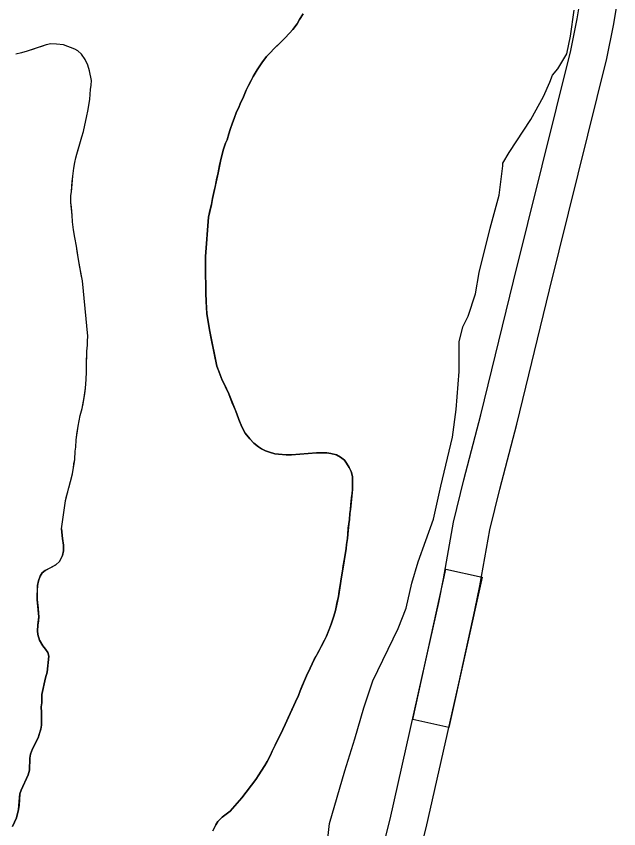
# Model space of a CAD drawing. Extents: x 3172231 to 3210228, y 940198 to 965780.
# Drawn here: x 3197406 to 3197895, y 952424 to 953083 of the extents above; entities that cross this region are included whole.
import ezdxf

# ---------------------------------------------------------------- set-up
doc = ezdxf.new("R2010")
doc.units = 0
for name, color, linetype in [('V-ROAD-CNTR', 7, 'Continuous'), ('V-SITE-VEGE', 7, 'Continuous'), ('V-TOPO-SHOR', 7, 'Continuous')]:
    doc.layers.add(name, color=color, linetype=linetype)

msp = doc.modelspace()

# ---------------------------------------------------------------- linework, layer by layer
at = {"layer": 'V-ROAD-CNTR'}
for points in [[(3197701.178, 952400.433), (3197709.213, 952431.503), (3197735.176, 952547.191), (3197748.471, 952607.512), (3197752.518, 952626.576), (3197760.52, 952672.622), (3197769.023, 952706.918), (3197782.754, 952759.653), (3197809.28, 952868.283), (3197855.72, 953055.521), (3197860.877, 953081.166), (3197864.95, 953105.943)], [(3197730.428, 952393.719), (3197738.379, 952424.461), (3197764.46, 952540.677), (3197777.793, 952601.168), (3197781.98, 952620.892), (3197789.894, 952666.436), (3197798.099, 952699.528), (3197811.844, 952752.315), (3197838.41, 952861.113), (3197885, 953048.949), (3197890.393, 953075.774), (3197894.632, 953101.563)]]:
    msp.add_lwpolyline(points, dxfattribs=at)
msp.add_lwpolyline([(3197727.482, 952512.283), (3197754.387, 952634.353), (3197783.684, 952627.896), (3197756.779, 952505.826)], close=True, dxfattribs=at)
at = {"layer": 'V-SITE-VEGE'}
for p, q in [((3197638.553, 953085.359), (3197635.554, 953080.698)), ((3197855.421, 953067.31), (3197858.422, 953088.274)), ((3197635.554, 953080.698), (3197633.502, 953077.282)), ((3197630.039, 953072.623), (3197627.364, 953069.52)), ((3197633.502, 953077.282), (3197630.039, 953072.623)), ((3197623.592, 953065.49), (3197620.919, 953062.854)), ((3197627.364, 953069.52), (3197623.592, 953065.49)), ((3197852.454, 953052.86), (3197855.421, 953067.31)), ((3197422.654, 953057.832), (3197414.415, 953054.902)), ((3197429.767, 953060.024), (3197422.654, 953057.832)), ((3197433.695, 953060.931), (3197429.767, 953060.024)), ((3197438.176, 953060.714), (3197433.695, 953060.931)), ((3197443.964, 953060.114), (3197438.176, 953060.714)), ((3197453.092, 953056.687), (3197443.964, 953060.114)), ((3197620.919, 953062.854), (3197615.109, 953057.435)), ((3197409.922, 953053.626), (3197405.246, 953052.536)), ((3197414.415, 953054.902), (3197409.922, 953053.626)), ((3197455.695, 953055.174), (3197453.092, 953056.687)), ((3197458.476, 953052.54), (3197455.695, 953055.174)), ((3197461.437, 953048.223), (3197458.476, 953052.54)), ((3197611.492, 953053.402), (3197608.82, 953050.611)), ((3197615.109, 953057.435), (3197611.492, 953053.402)), ((3197845.159, 953040.598), (3197852.454, 953052.86)), ((3197463.645, 953043.539), (3197461.437, 953048.223)), ((3197605.039, 953045.489), (3197601.254, 953039.898)), ((3197608.82, 953050.611), (3197605.039, 953045.489)), ((3197465.109, 953039.046), (3197463.645, 953043.539)), ((3197466.736, 953031.192), (3197465.109, 953039.046)), ((3197601.254, 953039.898), (3197597.783, 953034.305)), ((3197840.793, 953035.556), (3197845.159, 953040.598)), ((3197466.523, 953027.27), (3197466.736, 953031.192)), ((3197597.783, 953034.305), (3197593.988, 953027.151)), ((3197838.593, 953029.781), (3197840.793, 953035.556)), ((3197465.939, 953023.911), (3197466.523, 953027.27)), ((3197593.988, 953027.151), (3197592.245, 953023.42)), ((3197833.469, 953018.232), (3197838.593, 953029.781)), ((3197465.322, 953015.883), (3197465.537, 953019.991)), ((3197465.537, 953019.991), (3197465.939, 953023.911)), ((3197592.245, 953023.42), (3197589.388, 953016.573)), ((3197823.245, 952999.477), (3197833.469, 953018.232)), ((3197463.576, 953006.37), (3197465.322, 953015.883)), ((3197587.965, 953013.618), (3197585.903, 953008.795)), ((3197589.388, 953016.573), (3197587.965, 953013.618)), ((3197462.988, 953002.452), (3197463.576, 953006.37)), ((3197584.321, 953005.684), (3197582.411, 953000.392)), ((3197585.903, 953008.795), (3197584.321, 953005.684)), ((3197460.098, 952989.771), (3197462.988, 953002.452)), ((3197582.411, 953000.392), (3197580.983, 952996.814)), ((3197805.749, 952972.801), (3197823.245, 952999.477)), ((3197580.983, 952996.814), (3197579.228, 952991.364)), ((3197454.742, 952971.505), (3197458.947, 952985.483)), ((3197458.947, 952985.483), (3197460.098, 952989.771)), ((3197578.27, 952987.94), (3197576.674, 952983.111)), ((3197579.228, 952991.364), (3197578.27, 952987.94)), ((3197575.562, 952980.311), (3197573.494, 952974.552)), ((3197576.674, 952983.111), (3197575.562, 952980.311)), ((3197573.494, 952974.552), (3197571.249, 952965.83)), ((3197800.641, 952964.147), (3197805.749, 952972.801)), ((3197453.198, 952964.603), (3197453.977, 952968.521)), ((3197453.977, 952968.521), (3197454.742, 952971.505)), ((3197571.249, 952965.83), (3197569.465, 952956.168)), ((3197451.441, 952953.595), (3197452.42, 952960.126)), ((3197452.42, 952960.126), (3197453.198, 952964.603)), ((3197797.615, 952938.121), (3197800.629, 952961.976)), ((3197800.629, 952961.976), (3197800.641, 952964.147)), ((3197450.419, 952940.902), (3197451.441, 952953.595)), ((3197569.465, 952956.168), (3197564.798, 952935.446)), ((3197450.026, 952937.916), (3197450.419, 952940.902)), ((3197449.985, 952932.126), (3197450.026, 952937.916)), ((3197564.798, 952935.446), (3197563.985, 952930.615)), ((3197790.244, 952911.392), (3197797.615, 952938.121)), ((3197450.849, 952921.847), (3197449.985, 952932.126)), ((3197563.985, 952930.615), (3197561.57, 952920.176)), ((3197451.183, 952916.43), (3197450.849, 952921.847)), ((3197561.57, 952920.176), (3197559.166, 952888.36)), ((3197452.074, 952909.885), (3197451.183, 952916.43)), ((3197453.151, 952903.714), (3197452.074, 952909.885)), ((3197781.378, 952875.267), (3197790.244, 952911.392)), ((3197454.595, 952896.606), (3197453.151, 952903.714)), ((3197456.014, 952885.763), (3197454.595, 952896.606)), ((3197559.166, 952888.36), (3197559.066, 952874.004)), ((3197457.094, 952879.777), (3197456.014, 952885.763)), ((3197459.445, 952868.554), (3197457.094, 952879.777)), ((3197559.066, 952874.004), (3197559.469, 952864.796)), ((3197778.396, 952857.923), (3197781.378, 952875.267)), ((3197463.614, 952823.512), (3197459.445, 952868.554)), ((3197559.469, 952864.796), (3197559.428, 952858.865)), ((3197559.428, 952858.865), (3197559.846, 952851.529)), ((3197772.516, 952839.868), (3197778.396, 952857.923)), ((3197559.846, 952851.529), (3197560.247, 952841.85)), ((3197560.247, 952841.85), (3197562.799, 952827.322)), ((3197768.136, 952831.209), (3197772.516, 952839.868)), ((3197562.799, 952827.322), (3197568.378, 952799.194)), ((3197765.176, 952818.927), (3197768.136, 952831.209)), ((3197463.401, 952819.593), (3197463.614, 952823.512)), ((3197462.971, 952811.562), (3197463.379, 952816.23)), ((3197463.379, 952816.23), (3197463.401, 952819.593)), ((3197765.055, 952795.055), (3197765.176, 952818.927)), ((3197462.713, 952801.105), (3197462.971, 952811.562)), ((3197462.668, 952794.754), (3197462.713, 952801.105)), ((3197462.437, 952788.406), (3197462.668, 952794.754)), ((3197568.378, 952799.194), (3197570.983, 952792.311)), ((3197762.727, 952763.961), (3197765.055, 952795.055)), ((3197461.829, 952781.313), (3197462.437, 952788.406)), ((3197570.983, 952792.311), (3197572.824, 952787.928)), ((3197572.824, 952787.928), (3197574.364, 952784.955)), ((3197460.841, 952773.848), (3197461.829, 952781.313)), ((3197574.364, 952784.955), (3197578.053, 952776.814)), ((3197578.053, 952776.814), (3197584.651, 952760.696)), ((3197459.099, 952764.895), (3197460.841, 952773.848)), ((3197457.565, 952759.115), (3197459.099, 952764.895)), ((3197759.718, 952741.551), (3197762.727, 952763.961)), ((3197455.822, 952750.534), (3197456.788, 952754.825)), ((3197456.788, 952754.825), (3197457.565, 952759.115)), ((3197584.651, 952760.696), (3197586.179, 952756.004)), ((3197586.179, 952756.004), (3197588.788, 952749.899)), ((3197454.253, 952739.526), (3197455.822, 952750.534)), ((3197588.788, 952749.899), (3197591.408, 952744.89)), ((3197591.408, 952744.89), (3197595.276, 952740.337)), ((3197750.111, 952701.814), (3197759.718, 952741.551)), ((3197453.839, 952733.552), (3197454.253, 952739.526)), ((3197595.276, 952740.337), (3197598.531, 952736.878)), ((3197598.531, 952736.878), (3197602.098, 952733.892)), ((3197453.022, 952723.472), (3197453.442, 952730.193)), ((3197453.442, 952730.193), (3197453.839, 952733.552)), ((3197602.098, 952733.892), (3197604.738, 952732.157)), ((3197604.738, 952732.157), (3197608.005, 952730.574)), ((3197608.005, 952730.574), (3197611.118, 952729.46)), ((3197611.118, 952729.46), (3197615.478, 952728.18)), ((3197615.478, 952728.18), (3197618.439, 952727.693)), ((3197629.048, 952727.152), (3197649.343, 952728.883)), ((3197649.343, 952728.883), (3197657.771, 952728.823)), ((3197657.771, 952728.823), (3197661.046, 952728.489)), ((3197661.046, 952728.489), (3197665.562, 952727.209)), ((3197451.263, 952711.905), (3197453.022, 952723.472)), ((3197618.439, 952727.693), (3197624.677, 952727.181)), ((3197624.677, 952727.181), (3197629.048, 952727.152)), ((3197665.562, 952727.209), (3197668.826, 952725.471)), ((3197668.826, 952725.471), (3197671.929, 952722.952)), ((3197671.929, 952722.952), (3197673.784, 952720.443)), ((3197673.784, 952720.443), (3197675.789, 952716.996)), ((3197675.789, 952716.996), (3197677.483, 952713.707)), ((3197449.723, 952705.564), (3197451.263, 952711.905)), ((3197677.483, 952713.707), (3197678.548, 952709.799)), ((3197678.548, 952709.799), (3197678.525, 952706.367)), ((3197448.193, 952700.53), (3197449.723, 952705.564)), ((3197678.654, 952702.777), (3197678.472, 952699.033)), ((3197678.525, 952706.367), (3197678.654, 952702.777)), ((3197744.19, 952675.08), (3197750.111, 952701.814)), ((3197445.504, 952689.903), (3197448.193, 952700.53)), ((3197678.472, 952699.033), (3197676.957, 952682.813)), ((3197442.237, 952667.26), (3197445.504, 952689.903)), ((3197676.957, 952682.813), (3197676.467, 952679.698)), ((3197676.467, 952679.698), (3197675.965, 952674.862)), ((3197731.714, 952640.419), (3197744.19, 952675.08)), ((3197675.472, 952671.278), (3197674.632, 952662.857)), ((3197675.965, 952674.862), (3197675.472, 952671.278)), ((3197443.171, 952659.429), (3197442.237, 952667.26)), ((3197674.632, 952662.857), (3197674.454, 952659.427)), ((3197443.947, 952653.954), (3197443.171, 952659.429)), ((3197674.454, 952659.427), (3197673.641, 952654.593)), ((3197443.132, 952645.613), (3197443.816, 952649.273)), ((3197443.816, 952649.273), (3197443.947, 952653.954)), ((3197673.303, 952651.319), (3197670.368, 952632.928)), ((3197673.641, 952654.593), (3197673.303, 952651.319)), ((3197440.777, 952640.628), (3197443.132, 952645.613)), ((3197429.087, 952633.36), (3197437.767, 952637.98)), ((3197437.767, 952637.98), (3197440.777, 952640.628)), ((3197726.561, 952623.085), (3197731.714, 952640.419)), ((3197425.069, 952628.717), (3197426.746, 952631.375)), ((3197426.746, 952631.375), (3197429.087, 952633.36)), ((3197670.368, 952632.928), (3197669.234, 952626.693)), ((3197422.702, 952621.07), (3197423.719, 952625.061)), ((3197423.719, 952625.061), (3197425.069, 952628.717)), ((3197668.738, 952622.794), (3197667.104, 952612.196)), ((3197669.234, 952626.693), (3197668.738, 952622.794)), ((3197722.117, 952602.853), (3197726.561, 952623.085)), ((3197422.646, 952609.748), (3197422.702, 952621.07)), ((3197423.91, 952595.756), (3197422.646, 952609.748)), ((3197667.104, 952612.196), (3197664.685, 952600.977)), ((3197715.523, 952586.248), (3197722.117, 952602.853)), ((3197663.403, 952596.303), (3197661.175, 952589.766)), ((3197664.685, 952600.977), (3197663.403, 952596.303)), ((3197423.211, 952589.1), (3197423.91, 952595.756)), ((3197661.175, 952589.766), (3197657.361, 952579.964)), ((3197422.855, 952584.439), (3197423.211, 952589.1)), ((3197423.175, 952581.443), (3197422.855, 952584.439)), ((3197695.051, 952543.674), (3197715.523, 952586.248)), ((3197424.483, 952576.773), (3197423.175, 952581.443)), ((3197427.125, 952572.1), (3197424.483, 952576.773)), ((3197655.778, 952576.698), (3197653.091, 952571.721)), ((3197657.361, 952579.964), (3197655.778, 952576.698)), ((3197429.444, 952569.423), (3197427.125, 952572.1)), ((3197431.094, 952566.755), (3197429.444, 952569.423)), ((3197653.091, 952571.721), (3197651.508, 952568.457)), ((3197430.687, 952550.77), (3197432.079, 952563.75)), ((3197432.079, 952563.75), (3197431.094, 952566.755)), ((3197651.508, 952568.457), (3197647.4, 952560.994)), ((3197647.4, 952560.994), (3197644.232, 952554.149)), ((3197429.331, 952546.115), (3197430.687, 952550.77)), ((3197644.232, 952554.149), (3197641.065, 952547.776)), ((3197426.269, 952532.809), (3197429.331, 952546.115)), ((3197639.48, 952544.198), (3197635.99, 952535.795)), ((3197641.065, 952547.776), (3197639.48, 952544.198)), ((3197687.707, 952522.01), (3197695.051, 952543.674)), ((3197426.234, 952525.817), (3197426.269, 952532.809)), ((3197634.559, 952531.904), (3197632.181, 952526.772)), ((3197635.99, 952535.795), (3197634.559, 952531.904)), ((3197425.888, 952522.821), (3197426.234, 952525.817)), ((3197632.181, 952526.772), (3197623.94, 952508.26)), ((3197426.197, 952518.16), (3197425.888, 952522.821)), ((3197426.148, 952507.836), (3197426.197, 952518.16)), ((3197680.344, 952496.727), (3197687.707, 952522.01)), ((3197423.435, 952497.526), (3197425.464, 952504.51)), ((3197425.464, 952504.51), (3197426.148, 952507.836)), ((3197622.04, 952504.215), (3197615.709, 952491.62)), ((3197623.94, 952508.26), (3197622.04, 952504.215)), ((3197418.728, 952488.56), (3197423.435, 952497.526)), ((3197615.709, 952491.62), (3197613.338, 952486.641)), ((3197672.252, 952470.726), (3197680.344, 952496.727)), ((3197416.695, 952480.911), (3197417.043, 952484.241)), ((3197417.043, 952484.241), (3197418.728, 952488.56)), ((3197613.338, 952486.641), (3197611.908, 952483.372)), ((3197416.314, 952471.254), (3197416.695, 952480.911)), ((3197609.219, 952478.246), (3197607.325, 952474.982)), ((3197611.908, 952483.372), (3197609.219, 952478.246)), ((3197415.296, 952467.597), (3197416.314, 952471.254)), ((3197607.325, 952474.982), (3197600.069, 952463.64)), ((3197659.735, 952428.111), (3197672.252, 952470.726)), ((3197409.576, 952454.971), (3197415.296, 952467.597)), ((3197600.069, 952463.64), (3197588.694, 952448.776)), ((3197407.501, 952439.328), (3197408.562, 952451.979)), ((3197408.562, 952451.979), (3197409.576, 952454.971)), ((3197588.694, 952448.776), (3197579.103, 952438.083)), ((3197405.824, 952432.582), (3197407.501, 952439.328)), ((3197579.103, 952438.083), (3197572.724, 952433.209)), ((3197402.652, 952425.518), (3197405.824, 952432.582)), ((3197572.724, 952433.209), (3197569.326, 952429.526)), ((3197567.61, 952426.901), (3197565.255, 952421.916)), ((3197569.326, 952429.526), (3197567.61, 952426.901)), ((3197656.702, 952399.914), (3197659.735, 952428.111))]:
    msp.add_line(p, q, dxfattribs=at)
at = {"layer": 'V-TOPO-SHOR'}
for points in [[(3197559.166, 952888.36), (3197561.57, 952920.176), (3197563.018, 952926.564), (3197563.983, 952930.615), (3197564.798, 952935.446), (3197566.408, 952942.767), (3197567.21, 952945.882), (3197568.501, 952951.961), (3197569.465, 952956.168), (3197570.6, 952962.244), (3197571.249, 952965.83), (3197573.496, 952974.552), (3197575.562, 952980.311), (3197576.674, 952983.111), (3197578.27, 952987.938), (3197579.228, 952991.364), (3197580.983, 952996.814), (3197582.413, 953000.392), (3197584.321, 953005.684), (3197585.903, 953008.795), (3197587.965, 953013.618), (3197589.39, 953016.573), (3197590.502, 953019.375), (3197592.245, 953023.42), (3197593.988, 953027.151), (3197596.202, 953031.194), (3197597.783, 953034.305), (3197601.254, 953039.898), (3197605.039, 953045.489), (3197608.82, 953050.611), (3197611.492, 953053.402), (3197615.109, 953057.435), (3197618.406, 953060.532), (3197620.919, 953062.854), (3197623.592, 953065.49), (3197627.364, 953069.52), (3197630.039, 953072.623), (3197633.502, 953077.28), (3197635.554, 953080.698), (3197638.553, 953085.359)], [(3197442.237, 952667.26), (3197445.506, 952689.903), (3197446.467, 952693.819), (3197447.425, 952697.362), (3197448.193, 952700.53), (3197449.723, 952705.564), (3197451.261, 952711.905), (3197452.041, 952716.754), (3197452.436, 952719.927), (3197453.022, 952723.472), (3197453.442, 952730.193), (3197453.839, 952733.552), (3197454.253, 952739.526), (3197454.845, 952743.819), (3197455.824, 952750.534), (3197456.788, 952754.825), (3197457.565, 952759.115), (3197459.099, 952764.895), (3197459.873, 952768.624), (3197460.841, 952773.848), (3197461.237, 952776.834), (3197461.829, 952781.313), (3197462.437, 952788.406), (3197462.668, 952794.754), (3197462.711, 952801.105), (3197462.951, 952808.388), (3197462.971, 952811.562), (3197463.379, 952816.23), (3197463.401, 952819.593), (3197463.614, 952823.512), (3197459.445, 952868.554), (3197458.359, 952873.607), (3197457.094, 952879.779), (3197456.014, 952885.763), (3197455.125, 952892.307), (3197454.595, 952896.606), (3197453.151, 952903.714), (3197452.074, 952909.885), (3197451.183, 952916.428), (3197450.849, 952921.847), (3197450.333, 952928.388), (3197449.985, 952932.126), (3197450.026, 952937.916), (3197450.419, 952940.902), (3197450.829, 952945.756), (3197451.036, 952948.93), (3197451.441, 952953.595), (3197452.42, 952960.126), (3197453.2, 952964.603), (3197453.974, 952968.521), (3197454.742, 952971.505), (3197456.08, 952975.978), (3197457.8, 952981.755), (3197458.947, 952985.483), (3197460.098, 952989.771), (3197462.988, 953002.452), (3197463.576, 953006.37), (3197465.322, 953015.883), (3197465.537, 953019.991), (3197465.939, 953023.911), (3197466.523, 953027.27), (3197466.736, 953031.192), (3197465.109, 953039.046), (3197463.645, 953043.539), (3197461.437, 953048.223), (3197458.478, 953052.54), (3197455.695, 953055.174), (3197453.092, 953056.687), (3197443.964, 953060.114), (3197438.176, 953060.714), (3197433.695, 953060.931), (3197429.767, 953060.024), (3197426.773, 953059.11), (3197422.654, 953057.832), (3197419.472, 953056.735), (3197414.415, 953054.902), (3197409.922, 953053.626), (3197405.246, 953052.536)], [(3197588.694, 952448.776), (3197600.069, 952463.64), (3197602.592, 952467.523), (3197604.484, 952470.474), (3197607.325, 952474.982), (3197609.219, 952478.244), (3197611.908, 952483.374), (3197613.336, 952486.641), (3197615.709, 952491.62), (3197617.135, 952494.417), (3197619.031, 952498.151), (3197622.04, 952504.215), (3197623.94, 952508.26), (3197626.318, 952513.703), (3197629.328, 952520.392), (3197632.181, 952526.772), (3197634.559, 952531.904), (3197635.99, 952535.795), (3197637.735, 952539.84), (3197639.48, 952544.198), (3197641.065, 952547.776), (3197642.491, 952550.729), (3197644.232, 952554.149), (3197647.4, 952560.994), (3197648.981, 952563.949), (3197651.508, 952568.457), (3197653.091, 952571.721), (3197655.778, 952576.698), (3197657.361, 952579.962), (3197659.585, 952585.566), (3197661.175, 952589.766), (3197663.405, 952596.305), (3197664.685, 952600.977), (3197666.137, 952607.833), (3197667.104, 952612.196), (3197667.759, 952616.56), (3197668.738, 952622.794), (3197669.234, 952626.693), (3197670.368, 952632.928), (3197671.022, 952637.134), (3197671.998, 952642.901), (3197672.49, 952646.332), (3197673.305, 952651.319), (3197673.641, 952654.593), (3197674.454, 952659.427), (3197674.632, 952662.857), (3197675.136, 952667.846), (3197675.472, 952671.278), (3197675.965, 952674.862), (3197676.467, 952679.698), (3197676.957, 952682.815), (3197677.299, 952687.026), (3197677.805, 952692.483), (3197678.14, 952695.914), (3197678.472, 952699.033), (3197678.654, 952702.777), (3197678.523, 952706.367), (3197678.548, 952709.799), (3197677.483, 952713.709), (3197675.789, 952716.996), (3197673.784, 952720.443), (3197671.929, 952722.954), (3197668.826, 952725.471), (3197665.562, 952727.209), (3197661.046, 952728.489), (3197657.771, 952728.823), (3197653.87, 952728.852), (3197649.343, 952728.883), (3197629.048, 952727.152), (3197624.677, 952727.181), (3197618.439, 952727.693), (3197615.478, 952728.18), (3197611.118, 952729.46), (3197608.005, 952730.574), (3197604.738, 952732.157), (3197602.098, 952733.892), (3197598.531, 952736.88), (3197595.276, 952740.337), (3197591.408, 952744.89), (3197588.788, 952749.899), (3197586.179, 952756.004), (3197584.651, 952760.696), (3197583.271, 952764.139), (3197580.969, 952769.615), (3197578.053, 952776.814), (3197576.515, 952780.101), (3197574.364, 952784.955), (3197572.824, 952787.928), (3197570.983, 952792.311), (3197569.91, 952795.127), (3197568.378, 952799.194), (3197563.854, 952821.854), (3197562.799, 952827.322), (3197560.247, 952841.85), (3197559.973, 952847.314), (3197559.846, 952851.529), (3197559.428, 952858.865), (3197559.469, 952864.796), (3197559.066, 952874.004), (3197559.107, 952879.935), (3197559.166, 952888.36)], [(3197442.237, 952667.26), (3197443.171, 952659.429), (3197443.947, 952653.954), (3197443.816, 952649.273), (3197443.132, 952645.613), (3197440.777, 952640.628), (3197437.767, 952637.98), (3197432.759, 952635.34), (3197429.087, 952633.36), (3197426.746, 952631.373), (3197425.069, 952628.717), (3197423.719, 952625.061), (3197422.702, 952621.07), (3197422.679, 952616.74), (3197422.665, 952613.41), (3197422.646, 952609.748), (3197423.277, 952602.752), (3197423.592, 952599.088), (3197423.91, 952595.756), (3197423.562, 952592.428), (3197423.211, 952589.1), (3197422.855, 952584.439), (3197423.175, 952581.443), (3197424.483, 952576.773), (3197427.125, 952572.1), (3197429.444, 952569.423), (3197431.094, 952566.753), (3197432.079, 952563.75), (3197430.685, 952550.77), (3197429.331, 952546.115), (3197426.269, 952532.809), (3197426.234, 952525.817), (3197425.888, 952522.821), (3197426.197, 952518.16), (3197426.171, 952512.497), (3197426.148, 952507.836), (3197425.466, 952504.51), (3197424.451, 952501.186), (3197423.435, 952497.526), (3197418.728, 952488.56), (3197417.043, 952484.239), (3197416.695, 952480.911), (3197416.314, 952471.254), (3197415.298, 952467.597), (3197410.921, 952457.963), (3197409.576, 952454.971), (3197408.562, 952451.979), (3197407.854, 952442.992), (3197407.501, 952439.33), (3197405.824, 952432.582), (3197402.652, 952425.518)], [(3197565.255, 952421.916), (3197567.61, 952426.901), (3197569.326, 952429.526), (3197572.724, 952433.209), (3197579.101, 952438.083), (3197588.694, 952448.776)]]:
    msp.add_lwpolyline(points, dxfattribs=at)

doc.saveas('drawing.dxf')
